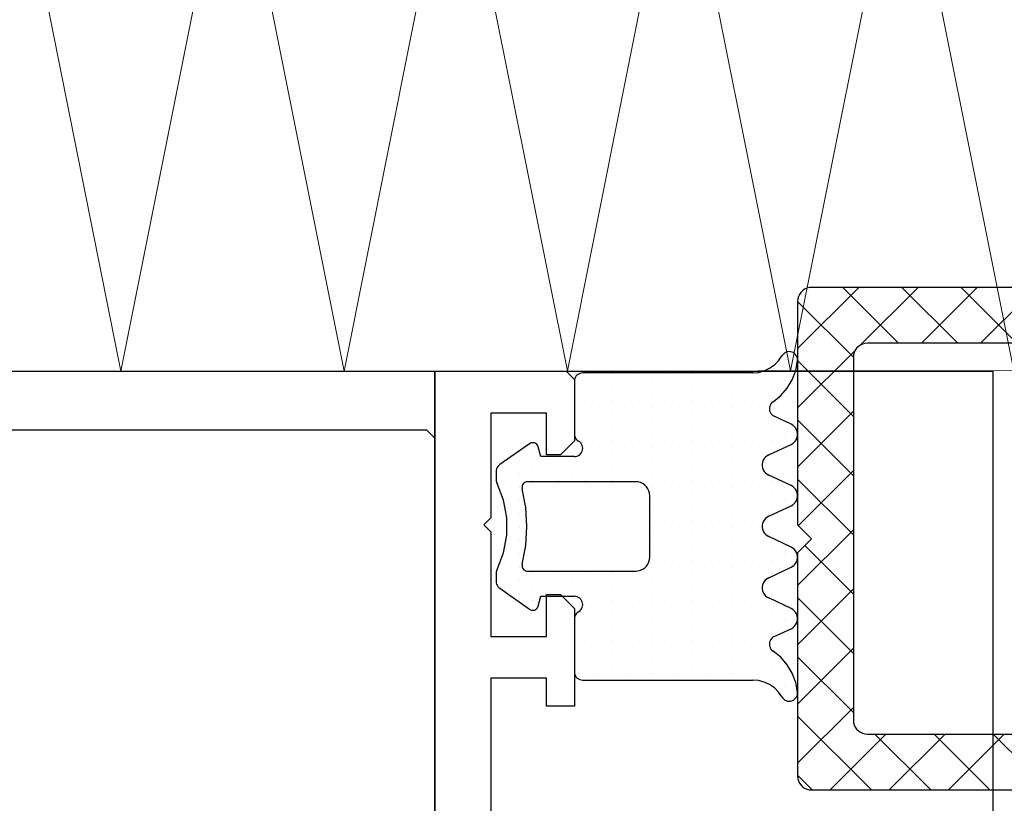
# Model space of a CAD drawing. Extents: x 4615668 to 9294084, y 5325188 to 10688993.
# Tile 294 of 656: x 4639510.4 to 4639513.92, y 5327781.41 to 5327784.22. Entities that reach past the tile are written whole.
import ezdxf

# ---------------------------------------------------------------- set-up
doc = ezdxf.new("R2010")
doc.units = 0
doc.header["$MEASUREMENT"] = 0
for name, color, linetype, lineweight in [('A_wymiary', 152, 'Continuous', 5), ('ATH 3-0', 102, 'Continuous', 5), ('K-OPISY', 252, 'Continuous', 15)]:
    doc.layers.add(name, color=color, linetype=linetype, lineweight=lineweight)
for name, color, linetype in [('CrossSectionsGums', 7, 'Continuous'), ('CrossSectionsProfils', 7, 'Continuous'), ('DIM', 7, 'Continuous')]:
    doc.layers.add(name, color=color, linetype=linetype)
doc.styles.add('Arial Narrow 20', font='arial.ttf', dxfattribs={"height": 20})
doc.styles.add('Simplex', font='simplex.shx')
doc.dimstyles.new('1do100 ok', dxfattribs={"dimscale": 0.5, "dimtxt": 12, "dimasz": 25, "dimexe": 20, "dimexo": 0, "dimgap": 5, "dimtad": 1, "dimdec": 0, "dimzin": 9, "dimtxsty": 'Arial Narrow 20', "dimblk": 'ARCHTICK', "dimcen": 3, "dimdle": 20, "dimclrd": 256, "dimclre": 256, "dimclrt": 256, "dimadec": 0, "dimazin": 2, "dimtfac": 1, "dimtdec": 0, "dimtix": 1, "dimtmove": 2, "dimatfit": 3, "dimldrblk": 'NONE', "dimfxl": 0, "dimtvp": 1, "dimtolj": 1, "dimtzin": 0, "dimlwd": 5, "dimlwe": 5, "dimarcsym": 0})
doc.dimstyles.new('1do50', dxfattribs={"dimscale": 5, "dimtxt": 2.5, "dimasz": 2.5, "dimexe": 2.5, "dimexo": 0.5, "dimgap": 1, "dimtad": 1, "dimdec": 1, "dimrnd": 0.5, "dimzin": 12, "dimdsep": 46, "dimtxsty": 'Simplex', "dimblk": 'OBLIQUE', "dimcen": 0.5, "dimdle": 2.5, "dimclrd": 256, "dimclre": 256, "dimclrt": 256, "dimadec": 1, "dimazin": 3, "dimtfac": 1, "dimtdec": 1, "dimtix": 1, "dimtmove": 0, "dimatfit": 3, "dimfxl": 0, "dimtolj": 1, "dimtzin": 0, "dimarcsym": 0})

# ---------------------------------------------------------------- blocks, each defined once
blk = doc.blocks.new('K43_2153_X', base_point=(858.06159, 1427.40338))
at = {"layer": 'CrossSectionsProfils', "flags": 128}
for points in [[(853.35942, 1452.40358), (853.05942, 1452.10358), (853.05942, 1449.90349), (853.55942, 1449.40349), (854.05942, 1449.40349), (854.05942, 1450.90326), (856.05942, 1450.90326), (856.05942, 1447.15326), (856.30942, 1446.90326), (856.05942, 1446.65326), (856.05942, 1442.90326), (854.05942, 1442.90326), (854.05942, 1444.40349), (853.55942, 1444.40349), (853.05942, 1443.90349), (853.05942, 1440.40326), (854.05942, 1440.40326), (854.05942, 1441.40326), (856.05942, 1441.40326), (856.05942, 1433.90338)], [(942.05942, 1452.40358), (853.35942, 1452.40358)], [(933.85942, 1450.30358), (858.35942, 1450.30358), (858.05942, 1450.00358), (858.05942, 1404.80317)]]:
    blk.add_lwpolyline(points, dxfattribs=at)
blk = doc.blocks.new('Hatch84419', base_point=(5906.918, 668.989))
at = {"layer": 'CrossSectionsGums', "color": 8}
for p, q in [((6276.314, 681.534), (6276.314, 681.534)), ((6276.79, 681.534), (6276.79, 681.534)), ((6277.267, 681.534), (6277.267, 681.534)), ((6279.171, 681.534), (6279.171, 681.534)), ((6281.077, 681.534), (6281.077, 681.534)), ((6281.553, 681.534), (6281.553, 681.534)), ((6283.458, 681.534), (6283.458, 681.534)), ((6283.934, 681.534), (6283.934, 681.534)), ((6285.363, 681.534), (6285.363, 681.534)), ((6285.839, 681.534), (6285.839, 681.534)), ((6287.744, 681.534), (6287.744, 681.534)), ((6288.22, 681.534), (6288.22, 681.534)), ((6277.028, 681.057), (6277.028, 681.057)), ((6277.504, 681.057), (6277.504, 681.057)), ((6277.98, 681.057), (6277.98, 681.057)), ((6278.933, 681.057), (6278.933, 681.057)), ((6279.41, 681.057), (6279.41, 681.057)), ((6280.838, 681.057), (6280.838, 681.057)), ((6281.314, 681.057), (6281.314, 681.057)), ((6281.791, 681.057), (6281.791, 681.057)), ((6283.219, 681.057), (6283.219, 681.057)), ((6283.696, 681.057), (6283.696, 681.057)), ((6284.172, 681.057), (6284.172, 681.057)), ((6285.125, 681.057), (6285.125, 681.057)), ((6285.601, 681.057), (6285.601, 681.057)), ((6286.077, 681.057), (6286.077, 681.057)), ((6287.029, 681.057), (6287.029, 681.057)), ((6287.506, 681.057), (6287.506, 681.057)), ((6287.982, 681.057), (6287.982, 681.057)), ((6277.266, 680.581), (6277.266, 680.581)), ((6277.742, 680.581), (6277.742, 680.581)), ((6278.219, 680.581), (6278.219, 680.581)), ((6278.695, 680.581), (6278.695, 680.581)), ((6279.171, 680.581), (6279.171, 680.581)), ((6279.647, 680.581), (6279.647, 680.581)), ((6280.124, 680.581), (6280.124, 680.581)), ((6280.6, 680.581), (6280.6, 680.581)), ((6281.076, 680.581), (6281.076, 680.581)), ((6281.552, 680.581), (6281.552, 680.581)), ((6282.029, 680.581), (6282.029, 680.581)), ((6282.505, 680.581), (6282.505, 680.581)), ((6282.981, 680.581), (6282.981, 680.581)), ((6283.458, 680.581), (6283.458, 680.581)), ((6283.934, 680.581), (6283.934, 680.581)), ((6284.41, 680.581), (6284.41, 680.581)), ((6284.886, 680.581), (6284.886, 680.581)), ((6285.362, 680.581), (6285.362, 680.581)), ((6285.839, 680.581), (6285.839, 680.581)), ((6286.315, 680.581), (6286.315, 680.581)), ((6286.791, 680.581), (6286.791, 680.581)), ((6287.268, 680.581), (6287.268, 680.581)), ((6287.744, 680.581), (6287.744, 680.581)), ((6277.028, 680.105), (6277.028, 680.105)), ((6277.504, 680.105), (6277.504, 680.105)), ((6277.981, 680.105), (6277.981, 680.105)), ((6278.457, 680.105), (6278.457, 680.105)), ((6278.934, 680.105), (6278.934, 680.105)), ((6279.41, 680.105), (6279.41, 680.105)), ((6279.886, 680.105), (6279.886, 680.105)), ((6280.362, 680.105), (6280.362, 680.105)), ((6280.838, 680.105), (6280.838, 680.105)), ((6281.314, 680.105), (6281.314, 680.105)), ((6281.791, 680.105), (6281.791, 680.105)), ((6282.267, 680.105), (6282.267, 680.105)), ((6282.743, 680.105), (6282.743, 680.105)), ((6283.22, 680.105), (6283.22, 680.105)), ((6283.696, 680.105), (6283.696, 680.105)), ((6284.172, 680.105), (6284.172, 680.105)), ((6284.648, 680.105), (6284.648, 680.105)), ((6285.125, 680.105), (6285.125, 680.105)), ((6285.601, 680.105), (6285.601, 680.105)), ((6286.077, 680.105), (6286.077, 680.105)), ((6286.553, 680.105), (6286.553, 680.105)), ((6287.03, 680.105), (6287.03, 680.105)), ((6287.506, 680.105), (6287.506, 680.105)), ((6277.266, 679.628), (6277.266, 679.628)), ((6277.743, 679.628), (6277.743, 679.628)), ((6278.219, 679.628), (6278.219, 679.628)), ((6278.695, 679.628), (6278.695, 679.628)), ((6279.171, 679.628), (6279.171, 679.628)), ((6279.647, 679.628), (6279.647, 679.628)), ((6280.124, 679.628), (6280.124, 679.628)), ((6280.6, 679.628), (6280.6, 679.628)), ((6281.076, 679.628), (6281.076, 679.628)), ((6281.553, 679.628), (6281.553, 679.628)), ((6282.029, 679.628), (6282.029, 679.628)), ((6282.505, 679.628), (6282.505, 679.628)), ((6282.981, 679.628), (6282.981, 679.628)), ((6283.458, 679.628), (6283.458, 679.628)), ((6283.934, 679.628), (6283.934, 679.628)), ((6284.41, 679.628), (6284.41, 679.628)), ((6284.886, 679.628), (6284.886, 679.628)), ((6285.363, 679.628), (6285.363, 679.628)), ((6285.839, 679.628), (6285.839, 679.628)), ((6286.315, 679.628), (6286.315, 679.628)), ((6286.792, 679.628), (6286.792, 679.628)), ((6287.268, 679.628), (6287.268, 679.628)), ((6287.744, 679.628), (6287.744, 679.628)), ((6277.028, 679.152), (6277.028, 679.152)), ((6277.504, 679.152), (6277.504, 679.152)), ((6277.98, 679.152), (6277.98, 679.152)), ((6278.457, 679.152), (6278.457, 679.152)), ((6278.933, 679.152), (6278.933, 679.152)), ((6279.409, 679.152), (6279.409, 679.152)), ((6279.886, 679.152), (6279.886, 679.152)), ((6280.362, 679.152), (6280.362, 679.152)), ((6280.838, 679.152), (6280.838, 679.152)), ((6281.314, 679.152), (6281.314, 679.152)), ((6281.791, 679.152), (6281.791, 679.152)), ((6282.267, 679.152), (6282.267, 679.152)), ((6282.743, 679.152), (6282.743, 679.152)), ((6283.219, 679.152), (6283.219, 679.152)), ((6283.695, 679.152), (6283.695, 679.152)), ((6284.172, 679.152), (6284.172, 679.152)), ((6284.648, 679.152), (6284.648, 679.152)), ((6285.125, 679.152), (6285.125, 679.152)), ((6285.601, 679.152), (6285.601, 679.152)), ((6286.077, 679.152), (6286.077, 679.152)), ((6286.553, 679.152), (6286.553, 679.152)), ((6287.029, 679.152), (6287.029, 679.152)), ((6287.505, 679.152), (6287.505, 679.152)), ((6277.267, 678.676), (6277.267, 678.676)), ((6277.743, 678.676), (6277.743, 678.676)), ((6278.219, 678.676), (6278.219, 678.676)), ((6278.695, 678.676), (6278.695, 678.676)), ((6279.171, 678.676), (6279.171, 678.676)), ((6279.648, 678.676), (6279.648, 678.676)), ((6280.124, 678.676), (6280.124, 678.676)), ((6280.6, 678.676), (6280.6, 678.676)), ((6281.077, 678.676), (6281.077, 678.676)), ((6281.553, 678.676), (6281.553, 678.676)), ((6282.029, 678.676), (6282.029, 678.676)), ((6282.505, 678.676), (6282.505, 678.676)), ((6282.981, 678.676), (6282.981, 678.676)), ((6283.458, 678.676), (6283.458, 678.676)), ((6283.934, 678.676), (6283.934, 678.676)), ((6284.41, 678.676), (6284.41, 678.676)), ((6284.887, 678.676), (6284.887, 678.676)), ((6285.363, 678.676), (6285.363, 678.676)), ((6285.839, 678.676), (6285.839, 678.676)), ((6286.315, 678.676), (6286.315, 678.676)), ((6286.792, 678.676), (6286.792, 678.676)), ((6287.268, 678.676), (6287.268, 678.676)), ((6287.744, 678.676), (6287.744, 678.676)), ((6277.028, 678.2), (6277.028, 678.2)), ((6277.504, 678.2), (6277.504, 678.2)), ((6277.981, 678.2), (6277.981, 678.2)), ((6278.457, 678.2), (6278.457, 678.2)), ((6278.933, 678.2), (6278.933, 678.2)), ((6279.41, 678.2), (6279.41, 678.2)), ((6279.886, 678.2), (6279.886, 678.2)), ((6280.362, 678.2), (6280.362, 678.2)), ((6280.838, 678.2), (6280.838, 678.2)), ((6281.314, 678.2), (6281.314, 678.2)), ((6281.791, 678.2), (6281.791, 678.2)), ((6282.267, 678.2), (6282.267, 678.2)), ((6282.743, 678.2), (6282.743, 678.2)), ((6283.219, 678.2), (6283.219, 678.2)), ((6283.696, 678.2), (6283.696, 678.2)), ((6284.172, 678.2), (6284.172, 678.2)), ((6284.648, 678.2), (6284.648, 678.2)), ((6285.125, 678.2), (6285.125, 678.2)), ((6285.601, 678.2), (6285.601, 678.2)), ((6286.077, 678.2), (6286.077, 678.2)), ((6286.553, 678.2), (6286.553, 678.2)), ((6287.029, 678.2), (6287.029, 678.2)), ((6287.506, 678.2), (6287.506, 678.2)), ((6277.266, 677.724), (6277.266, 677.724)), ((6277.743, 677.724), (6277.743, 677.724)), ((6278.219, 677.724), (6278.219, 677.724)), ((6278.695, 677.724), (6278.695, 677.724)), ((6279.171, 677.724), (6279.171, 677.724)), ((6279.647, 677.724), (6279.647, 677.724)), ((6280.124, 677.724), (6280.124, 677.724)), ((6280.6, 677.724), (6280.6, 677.724)), ((6281.076, 677.724), (6281.076, 677.724)), ((6281.552, 677.724), (6281.552, 677.724)), ((6282.029, 677.724), (6282.029, 677.724)), ((6282.505, 677.724), (6282.505, 677.724)), ((6282.981, 677.724), (6282.981, 677.724)), ((6283.458, 677.724), (6283.458, 677.724)), ((6283.934, 677.724), (6283.934, 677.724)), ((6284.41, 677.724), (6284.41, 677.724)), ((6284.886, 677.724), (6284.886, 677.724)), ((6285.362, 677.724), (6285.362, 677.724)), ((6285.839, 677.724), (6285.839, 677.724)), ((6286.315, 677.724), (6286.315, 677.724)), ((6286.791, 677.724), (6286.791, 677.724)), ((6287.268, 677.724), (6287.268, 677.724)), ((6287.744, 677.724), (6287.744, 677.724)), ((6277.028, 677.247), (6277.028, 677.247)), ((6277.505, 677.247), (6277.505, 677.247)), ((6277.981, 677.247), (6277.981, 677.247)), ((6278.457, 677.247), (6278.457, 677.247)), ((6278.934, 677.247), (6278.934, 677.247)), ((6279.41, 677.247), (6279.41, 677.247)), ((6279.886, 677.247), (6279.886, 677.247)), ((6280.362, 677.247), (6280.362, 677.247)), ((6280.838, 677.247), (6280.838, 677.247)), ((6281.314, 677.247), (6281.314, 677.247)), ((6281.791, 677.247), (6281.791, 677.247)), ((6282.267, 677.247), (6282.267, 677.247)), ((6282.743, 677.247), (6282.743, 677.247)), ((6283.22, 677.247), (6283.22, 677.247)), ((6283.696, 677.247), (6283.696, 677.247)), ((6284.172, 677.247), (6284.172, 677.247)), ((6284.648, 677.247), (6284.648, 677.247)), ((6285.125, 677.247), (6285.125, 677.247)), ((6285.601, 677.247), (6285.601, 677.247)), ((6286.077, 677.247), (6286.077, 677.247)), ((6286.553, 677.247), (6286.553, 677.247)), ((6287.03, 677.247), (6287.03, 677.247)), ((6287.506, 677.247), (6287.506, 677.247)), ((6277.267, 676.771), (6277.267, 676.771)), ((6277.743, 676.771), (6277.743, 676.771)), ((6278.219, 676.771), (6278.219, 676.771)), ((6278.695, 676.771), (6278.695, 676.771)), ((6279.171, 676.771), (6279.171, 676.771)), ((6279.647, 676.771), (6279.647, 676.771)), ((6280.124, 676.771), (6280.124, 676.771)), ((6280.6, 676.771), (6280.6, 676.771)), ((6281.076, 676.771), (6281.076, 676.771)), ((6281.553, 676.771), (6281.553, 676.771)), ((6282.029, 676.771), (6282.029, 676.771)), ((6282.505, 676.771), (6282.505, 676.771)), ((6282.981, 676.771), (6282.981, 676.771)), ((6283.458, 676.771), (6283.458, 676.771)), ((6283.934, 676.771), (6283.934, 676.771)), ((6284.41, 676.771), (6284.41, 676.771)), ((6284.886, 676.771), (6284.886, 676.771)), ((6285.363, 676.771), (6285.363, 676.771)), ((6285.839, 676.771), (6285.839, 676.771)), ((6286.315, 676.771), (6286.315, 676.771)), ((6286.792, 676.771), (6286.792, 676.771)), ((6287.268, 676.771), (6287.268, 676.771)), ((6287.744, 676.771), (6287.744, 676.771)), ((6277.028, 676.295), (6277.028, 676.295)), ((6277.504, 676.295), (6277.504, 676.295)), ((6277.98, 676.295), (6277.98, 676.295)), ((6278.457, 676.295), (6278.457, 676.295)), ((6278.933, 676.295), (6278.933, 676.295)), ((6279.409, 676.295), (6279.409, 676.295)), ((6279.886, 676.295), (6279.886, 676.295)), ((6280.362, 676.295), (6280.362, 676.295)), ((6280.838, 676.295), (6280.838, 676.295)), ((6284.172, 676.295), (6284.172, 676.295)), ((6284.648, 676.295), (6284.648, 676.295)), ((6285.125, 676.295), (6285.125, 676.295)), ((6285.601, 676.295), (6285.601, 676.295)), ((6286.077, 676.295), (6286.077, 676.295)), ((6286.553, 676.295), (6286.553, 676.295)), ((6287.029, 676.295), (6287.029, 676.295)), ((6287.505, 676.295), (6287.505, 676.295)), ((6277.267, 675.818), (6277.267, 675.818)), ((6277.743, 675.818), (6277.743, 675.818)), ((6278.219, 675.818), (6278.219, 675.818)), ((6278.695, 675.818), (6278.695, 675.818)), ((6279.171, 675.818), (6279.171, 675.818)), ((6279.648, 675.818), (6279.648, 675.818)), ((6280.124, 675.818), (6280.124, 675.818)), ((6280.6, 675.818), (6280.6, 675.818)), ((6284.41, 675.818), (6284.41, 675.818)), ((6284.887, 675.818), (6284.887, 675.818)), ((6285.363, 675.818), (6285.363, 675.818)), ((6285.839, 675.818), (6285.839, 675.818)), ((6286.315, 675.818), (6286.315, 675.818)), ((6286.792, 675.818), (6286.792, 675.818)), ((6287.268, 675.818), (6287.268, 675.818)), ((6287.744, 675.818), (6287.744, 675.818)), ((6277.028, 675.342), (6277.028, 675.342)), ((6277.504, 675.342), (6277.504, 675.342)), ((6277.981, 675.342), (6277.981, 675.342)), ((6278.457, 675.342), (6278.457, 675.342)), ((6278.933, 675.342), (6278.933, 675.342)), ((6279.41, 675.342), (6279.41, 675.342)), ((6279.886, 675.342), (6279.886, 675.342)), ((6280.362, 675.342), (6280.362, 675.342)), ((6280.838, 675.342), (6280.838, 675.342)), ((6284.172, 675.342), (6284.172, 675.342)), ((6284.648, 675.342), (6284.648, 675.342)), ((6285.125, 675.342), (6285.125, 675.342)), ((6285.601, 675.342), (6285.601, 675.342)), ((6286.077, 675.342), (6286.077, 675.342)), ((6286.553, 675.342), (6286.553, 675.342)), ((6287.029, 675.342), (6287.029, 675.342)), ((6287.506, 675.342), (6287.506, 675.342)), ((6277.266, 674.866), (6277.266, 674.866)), ((6277.743, 674.866), (6277.743, 674.866)), ((6278.219, 674.866), (6278.219, 674.866)), ((6278.695, 674.866), (6278.695, 674.866)), ((6279.171, 674.866), (6279.171, 674.866)), ((6279.647, 674.866), (6279.647, 674.866)), ((6280.124, 674.866), (6280.124, 674.866)), ((6280.6, 674.866), (6280.6, 674.866)), ((6284.41, 674.866), (6284.41, 674.866)), ((6284.886, 674.866), (6284.886, 674.866)), ((6285.362, 674.866), (6285.362, 674.866)), ((6285.839, 674.866), (6285.839, 674.866)), ((6286.315, 674.866), (6286.315, 674.866)), ((6286.791, 674.866), (6286.791, 674.866)), ((6287.268, 674.866), (6287.268, 674.866)), ((6287.744, 674.866), (6287.744, 674.866)), ((6277.028, 674.39), (6277.028, 674.39)), ((6277.505, 674.39), (6277.505, 674.39)), ((6277.981, 674.39), (6277.981, 674.39)), ((6278.457, 674.39), (6278.457, 674.39)), ((6278.934, 674.39), (6278.934, 674.39)), ((6279.41, 674.39), (6279.41, 674.39)), ((6279.886, 674.39), (6279.886, 674.39)), ((6280.362, 674.39), (6280.362, 674.39)), ((6280.838, 674.39), (6280.838, 674.39)), ((6284.172, 674.39), (6284.172, 674.39)), ((6284.648, 674.39), (6284.648, 674.39)), ((6285.125, 674.39), (6285.125, 674.39)), ((6285.601, 674.39), (6285.601, 674.39)), ((6286.077, 674.39), (6286.077, 674.39)), ((6286.553, 674.39), (6286.553, 674.39)), ((6287.03, 674.39), (6287.03, 674.39)), ((6287.506, 674.39), (6287.506, 674.39)), ((6280.124, 673.914), (6280.124, 673.914)), ((6280.6, 673.914), (6280.6, 673.914)), ((6284.41, 673.914), (6284.41, 673.914)), ((6284.886, 673.914), (6284.886, 673.914)), ((6280.362, 673.437), (6280.362, 673.437)), ((6280.838, 673.437), (6280.838, 673.437)), ((6284.172, 673.437), (6284.172, 673.437)), ((6284.648, 673.437), (6284.648, 673.437)), ((6280.124, 672.961), (6280.124, 672.961)), ((6280.6, 672.961), (6280.6, 672.961)), ((6284.41, 672.961), (6284.41, 672.961)), ((6284.887, 672.961), (6284.887, 672.961)), ((6279.886, 672.485), (6279.886, 672.485)), ((6280.362, 672.485), (6280.362, 672.485)), ((6280.838, 672.485), (6280.838, 672.485)), ((6284.172, 672.485), (6284.172, 672.485)), ((6284.648, 672.485), (6284.648, 672.485)), ((6285.125, 672.485), (6285.125, 672.485)), ((6280.124, 672.008), (6280.124, 672.008)), ((6280.6, 672.008), (6280.6, 672.008)), ((6281.076, 672.008), (6281.076, 672.008)), ((6281.553, 672.008), (6281.553, 672.008)), ((6282.029, 672.008), (6282.029, 672.008)), ((6282.505, 672.008), (6282.505, 672.008)), ((6282.981, 672.008), (6282.981, 672.008)), ((6283.458, 672.008), (6283.458, 672.008)), ((6283.934, 672.008), (6283.934, 672.008)), ((6284.41, 672.008), (6284.41, 672.008)), ((6284.886, 672.008), (6284.886, 672.008)), ((6280.362, 671.532), (6280.362, 671.532)), ((6280.838, 671.532), (6280.838, 671.532)), ((6281.315, 671.532), (6281.315, 671.532)), ((6281.791, 671.532), (6281.791, 671.532)), ((6283.22, 671.532), (6283.22, 671.532)), ((6283.696, 671.532), (6283.696, 671.532)), ((6284.172, 671.532), (6284.172, 671.532)), ((6284.648, 671.532), (6284.648, 671.532))]:
    blk.add_line(p, q, dxfattribs=at)
blk = doc.blocks.new('120484', base_point=(6276.918, 673.989))
at = {"layer": 'CrossSectionsGums', "color": 1}
for p, q in [((6276.221, 681.73), (6276.218, 681.679)), ((6276.218, 681.679), (6276.224, 681.628)), ((6276.232, 681.779), (6276.221, 681.73)), ((6276.251, 681.827), (6276.232, 681.779)), ((6276.278, 681.87), (6276.251, 681.827)), ((6276.313, 681.908), (6276.278, 681.87)), ((6276.353, 681.939), (6276.313, 681.908)), ((6276.398, 681.964), (6276.353, 681.939)), ((6276.446, 681.98), (6276.398, 681.964)), ((6276.496, 681.988), (6276.446, 681.98)), ((6276.547, 681.987), (6276.496, 681.988)), ((6276.894, 681.922), (6276.547, 681.987)), ((6277.223, 681.797), (6276.894, 681.922)), ((6277.525, 681.617), (6277.223, 681.797)), ((6278.816, 681.758), (6278.533, 681.152)), ((6278.851, 681.818), (6278.816, 681.758)), ((6278.896, 681.872), (6278.851, 681.818)), ((6278.949, 681.917), (6278.896, 681.872)), ((6279.009, 681.951), (6278.949, 681.917)), ((6279.075, 681.975), (6279.009, 681.951)), ((6279.144, 681.987), (6279.075, 681.975)), ((6279.213, 681.987), (6279.144, 681.987)), ((6279.282, 681.975), (6279.213, 681.987)), ((6279.348, 681.951), (6279.282, 681.975)), ((6279.408, 681.917), (6279.348, 681.951)), ((6279.461, 681.872), (6279.408, 681.917)), ((6279.506, 681.818), (6279.461, 681.872)), ((6279.541, 681.758), (6279.506, 681.818)), ((6279.916, 680.954), (6279.541, 681.758)), ((6281.016, 681.758), (6280.641, 680.954)), ((6281.051, 681.818), (6281.016, 681.758)), ((6281.096, 681.872), (6281.051, 681.818)), ((6281.149, 681.917), (6281.096, 681.872)), ((6281.209, 681.951), (6281.149, 681.917)), ((6281.275, 681.975), (6281.209, 681.951)), ((6281.344, 681.987), (6281.275, 681.975)), ((6281.413, 681.987), (6281.344, 681.987)), ((6281.482, 681.975), (6281.413, 681.987)), ((6281.548, 681.951), (6281.482, 681.975)), ((6281.608, 681.916), (6281.548, 681.951)), ((6281.661, 681.872), (6281.608, 681.916)), ((6281.706, 681.818), (6281.661, 681.872)), ((6281.741, 681.758), (6281.706, 681.818)), ((6282.116, 680.954), (6281.741, 681.758)), ((6283.216, 681.758), (6282.841, 680.954)), ((6283.251, 681.818), (6283.216, 681.758)), ((6283.295, 681.872), (6283.251, 681.818)), ((6283.349, 681.917), (6283.295, 681.872)), ((6283.409, 681.951), (6283.349, 681.917)), ((6283.475, 681.975), (6283.409, 681.951)), ((6283.543, 681.987), (6283.475, 681.975)), ((6283.613, 681.987), (6283.543, 681.987)), ((6283.682, 681.975), (6283.613, 681.987)), ((6283.747, 681.951), (6283.682, 681.975)), ((6283.808, 681.917), (6283.747, 681.951)), ((6283.861, 681.872), (6283.808, 681.917)), ((6283.906, 681.818), (6283.861, 681.872)), ((6283.941, 681.758), (6283.906, 681.818)), ((6284.316, 680.954), (6283.941, 681.758)), ((6285.416, 681.758), (6285.041, 680.954)), ((6285.451, 681.818), (6285.416, 681.758)), ((6285.496, 681.872), (6285.451, 681.818)), ((6285.549, 681.917), (6285.496, 681.872)), ((6285.609, 681.951), (6285.549, 681.917)), ((6285.675, 681.975), (6285.609, 681.951)), ((6285.744, 681.987), (6285.675, 681.975)), ((6285.813, 681.987), (6285.744, 681.987)), ((6285.882, 681.975), (6285.813, 681.987)), ((6285.947, 681.951), (6285.882, 681.975)), ((6286.008, 681.916), (6285.947, 681.951)), ((6286.061, 681.872), (6286.008, 681.916)), ((6286.106, 681.818), (6286.061, 681.872)), ((6286.141, 681.758), (6286.106, 681.818)), ((6286.423, 681.152), (6286.141, 681.758)), ((6287.734, 681.797), (6287.432, 681.617)), ((6288.063, 681.922), (6287.734, 681.797)), ((6288.41, 681.987), (6288.063, 681.922)), ((6288.461, 681.988), (6288.41, 681.987)), ((6288.511, 681.98), (6288.461, 681.988)), ((6288.559, 681.964), (6288.511, 681.98)), ((6288.604, 681.939), (6288.559, 681.964)), ((6288.644, 681.908), (6288.604, 681.939)), ((6288.678, 681.87), (6288.644, 681.908)), ((6288.705, 681.827), (6288.678, 681.87)), ((6288.725, 681.779), (6288.705, 681.827)), ((6288.736, 681.73), (6288.725, 681.779)), ((6288.733, 681.628), (6288.739, 681.679)), ((6288.739, 681.679), (6288.736, 681.73)), ((6276.224, 681.628), (6276.239, 681.579)), ((6276.239, 681.579), (6276.261, 681.533)), ((6276.261, 681.533), (6276.291, 681.492)), ((6276.291, 681.492), (6276.328, 681.457)), ((6276.328, 681.457), (6276.37, 681.428)), ((6276.544, 681.308), (6276.37, 681.428)), ((6277.791, 681.386), (6277.525, 681.617)), ((6278.013, 681.112), (6277.791, 681.386)), ((6287.166, 681.386), (6286.944, 681.112)), ((6287.432, 681.617), (6287.166, 681.386)), ((6288.587, 681.428), (6288.413, 681.308)), ((6288.587, 681.428), (6288.629, 681.457)), ((6288.629, 681.457), (6288.665, 681.492)), ((6288.665, 681.492), (6288.695, 681.533)), ((6288.695, 681.533), (6288.718, 681.579)), ((6288.718, 681.579), (6288.733, 681.628)), ((6276.694, 681.16), (6276.544, 681.308)), ((6276.815, 680.988), (6276.694, 681.16)), ((6276.905, 680.797), (6276.815, 680.988)), ((6278.012, 681.112), (6278.045, 681.071)), ((6278.045, 681.071), (6278.085, 681.036)), ((6278.085, 681.036), (6278.131, 681.009)), ((6278.131, 681.009), (6278.18, 680.99)), ((6278.18, 680.99), (6278.232, 680.98)), ((6278.232, 680.98), (6278.285, 680.98)), ((6278.285, 680.98), (6278.337, 680.988)), ((6278.337, 680.988), (6278.386, 681.006)), ((6278.386, 681.006), (6278.432, 681.032)), ((6278.432, 681.032), (6278.473, 681.066)), ((6278.473, 681.066), (6278.507, 681.106)), ((6278.507, 681.106), (6278.533, 681.152)), ((6286.424, 681.152), (6286.45, 681.106)), ((6286.45, 681.106), (6286.484, 681.066)), ((6286.484, 681.066), (6286.525, 681.032)), ((6286.525, 681.032), (6286.57, 681.006)), ((6286.57, 681.006), (6286.62, 680.988)), ((6286.62, 680.988), (6286.672, 680.98)), ((6286.672, 680.98), (6286.725, 680.98)), ((6286.725, 680.98), (6286.777, 680.99)), ((6286.777, 680.99), (6286.826, 681.009)), ((6286.826, 681.009), (6286.872, 681.036)), ((6286.872, 681.036), (6286.911, 681.07)), ((6286.911, 681.07), (6286.945, 681.111)), ((6288.142, 680.988), (6288.052, 680.797)), ((6288.263, 681.16), (6288.142, 680.988)), ((6288.413, 681.308), (6288.263, 681.16)), ((6276.96, 680.594), (6276.905, 680.797)), ((6279.916, 680.954), (6279.951, 680.893)), ((6279.951, 680.893), (6279.996, 680.84)), ((6279.996, 680.84), (6280.049, 680.795)), ((6280.049, 680.795), (6280.109, 680.76)), ((6280.109, 680.76), (6280.175, 680.737)), ((6280.175, 680.737), (6280.244, 680.724)), ((6280.244, 680.724), (6280.313, 680.724)), ((6280.313, 680.724), (6280.382, 680.737)), ((6280.382, 680.737), (6280.447, 680.76)), ((6280.447, 680.76), (6280.508, 680.795)), ((6280.508, 680.795), (6280.561, 680.84)), ((6280.561, 680.84), (6280.606, 680.894)), ((6280.606, 680.894), (6280.641, 680.954)), ((6282.116, 680.954), (6282.151, 680.894)), ((6282.151, 680.894), (6282.196, 680.84)), ((6282.196, 680.84), (6282.249, 680.795)), ((6282.249, 680.795), (6282.309, 680.76)), ((6282.309, 680.76), (6282.375, 680.737)), ((6282.375, 680.737), (6282.444, 680.724)), ((6282.444, 680.724), (6282.513, 680.724)), ((6282.513, 680.724), (6282.582, 680.737)), ((6282.582, 680.737), (6282.647, 680.76)), ((6282.647, 680.76), (6282.708, 680.795)), ((6282.708, 680.795), (6282.761, 680.84)), ((6282.761, 680.84), (6282.806, 680.893)), ((6282.806, 680.893), (6282.841, 680.954)), ((6284.316, 680.954), (6284.351, 680.893)), ((6284.351, 680.893), (6284.396, 680.84)), ((6284.396, 680.84), (6284.449, 680.795)), ((6284.449, 680.795), (6284.509, 680.76)), ((6284.509, 680.76), (6284.575, 680.737)), ((6284.575, 680.737), (6284.644, 680.724)), ((6284.644, 680.724), (6284.713, 680.724)), ((6284.713, 680.724), (6284.782, 680.737)), ((6284.782, 680.737), (6284.848, 680.76)), ((6284.848, 680.76), (6284.908, 680.795)), ((6284.908, 680.795), (6284.961, 680.84)), ((6284.961, 680.84), (6285.006, 680.893)), ((6285.006, 680.893), (6285.041, 680.954)), ((6288.052, 680.797), (6287.997, 680.594)), ((6276.979, 680.384), (6276.96, 680.594)), ((6276.979, 680.384), (6276.979, 674.289)), ((6287.997, 680.594), (6287.979, 680.384)), ((6287.979, 674.289), (6287.979, 680.384)), ((6280.945, 676.439), (6280.909, 676.36)), ((6280.995, 676.51), (6280.945, 676.439)), ((6281.057, 676.572), (6280.995, 676.51)), ((6281.128, 676.622), (6281.057, 676.572)), ((6281.207, 676.659), (6281.128, 676.622)), ((6281.292, 676.681), (6281.207, 676.659)), ((6281.378, 676.689), (6281.292, 676.681)), ((6283.579, 676.689), (6281.378, 676.689)), ((6283.665, 676.681), (6283.579, 676.689)), ((6283.75, 676.659), (6283.665, 676.681)), ((6283.829, 676.622), (6283.75, 676.659)), ((6283.9, 676.572), (6283.829, 676.622)), ((6283.962, 676.51), (6283.9, 676.572)), ((6284.012, 676.439), (6283.962, 676.51)), ((6284.048, 676.36), (6284.012, 676.439)), ((6280.886, 676.276), (6280.878, 676.189)), ((6280.878, 676.189), (6280.878, 672.314)), ((6280.909, 676.36), (6280.886, 676.276)), ((6284.071, 676.276), (6284.048, 676.36)), ((6284.079, 676.189), (6284.071, 676.276)), ((6284.079, 672.314), (6284.079, 676.189)), ((6276.979, 674.289), (6276.983, 674.237)), ((6279.576, 674.271), (6279.528, 674.249)), ((6279.626, 674.284), (6279.576, 674.271)), ((6279.678, 674.289), (6279.626, 674.284)), ((6279.731, 674.284), (6279.678, 674.289)), ((6279.781, 674.271), (6279.731, 674.284)), ((6279.828, 674.249), (6279.781, 674.271)), ((6285.176, 674.271), (6285.129, 674.249)), ((6285.226, 674.284), (6285.176, 674.271)), ((6285.278, 674.289), (6285.226, 674.284)), ((6285.331, 674.284), (6285.278, 674.289)), ((6285.381, 674.271), (6285.331, 674.284)), ((6285.429, 674.249), (6285.381, 674.271)), ((6287.974, 674.237), (6287.979, 674.289)), ((6276.983, 674.237), (6276.997, 674.186)), ((6276.997, 674.186), (6277.019, 674.139)), ((6277.019, 674.139), (6277.049, 674.096)), ((6277.049, 674.096), (6277.086, 674.059)), ((6277.086, 674.059), (6277.128, 674.029)), ((6277.128, 674.029), (6277.176, 674.007)), ((6277.176, 674.007), (6277.226, 673.993)), ((6277.226, 673.993), (6277.278, 673.989)), ((6277.278, 673.989), (6279.159, 673.989)), ((6279.159, 673.989), (6279.211, 673.993)), ((6279.211, 673.993), (6279.261, 674.007)), ((6279.261, 674.007), (6279.309, 674.029)), ((6279.309, 674.029), (6279.352, 674.059)), ((6279.352, 674.059), (6279.389, 674.096)), ((6279.389, 674.096), (6279.419, 674.139)), ((6279.449, 674.182), (6279.419, 674.139)), ((6279.486, 674.219), (6279.449, 674.182)), ((6279.528, 674.249), (6279.486, 674.219)), ((6279.871, 674.219), (6279.828, 674.249)), ((6279.908, 674.182), (6279.871, 674.219)), ((6279.938, 674.139), (6279.908, 674.182)), ((6279.96, 674.092), (6279.938, 674.139)), ((6279.974, 674.041), (6279.96, 674.092)), ((6279.979, 673.989), (6279.974, 674.041)), ((6279.979, 673.989), (6279.979, 672.789)), ((6284.983, 674.041), (6284.979, 673.989)), ((6284.979, 672.789), (6284.979, 673.989)), ((6284.997, 674.091), (6284.983, 674.041)), ((6285.019, 674.139), (6284.997, 674.091)), ((6285.049, 674.182), (6285.019, 674.139)), ((6285.086, 674.219), (6285.049, 674.182)), ((6285.129, 674.249), (6285.086, 674.219)), ((6285.471, 674.219), (6285.429, 674.249)), ((6285.508, 674.182), (6285.471, 674.219)), ((6285.538, 674.139), (6285.508, 674.182)), ((6285.538, 674.139), (6285.568, 674.096)), ((6285.568, 674.096), (6285.605, 674.059)), ((6285.605, 674.059), (6285.648, 674.029)), ((6285.648, 674.029), (6285.695, 674.007)), ((6285.695, 674.007), (6285.746, 673.993)), ((6285.746, 673.993), (6285.798, 673.989)), ((6285.798, 673.989), (6287.678, 673.989)), ((6287.678, 673.989), (6287.73, 673.993)), ((6287.73, 673.993), (6287.781, 674.007)), ((6287.781, 674.007), (6287.828, 674.029)), ((6287.828, 674.029), (6287.871, 674.059)), ((6287.871, 674.059), (6287.908, 674.096)), ((6287.908, 674.096), (6287.938, 674.139)), ((6287.938, 674.139), (6287.96, 674.186)), ((6287.96, 674.186), (6287.974, 674.237)), ((6279.485, 672.553), (6279.479, 672.519)), ((6279.479, 672.519), (6279.479, 672.484)), ((6279.497, 672.586), (6279.485, 672.553)), ((6279.515, 672.616), (6279.497, 672.586)), ((6279.537, 672.643), (6279.515, 672.616)), ((6279.564, 672.665), (6279.537, 672.643)), ((6279.594, 672.683), (6279.564, 672.665)), ((6279.626, 672.695), (6279.594, 672.683)), ((6279.979, 672.789), (6279.626, 672.695)), ((6285.33, 672.695), (6284.979, 672.789)), ((6285.363, 672.683), (6285.33, 672.695)), ((6285.393, 672.665), (6285.363, 672.683)), ((6285.42, 672.643), (6285.393, 672.665)), ((6285.442, 672.616), (6285.42, 672.643)), ((6285.46, 672.586), (6285.442, 672.616)), ((6285.472, 672.553), (6285.46, 672.586)), ((6285.478, 672.519), (6285.472, 672.553)), ((6285.478, 672.484), (6285.478, 672.519)), ((6279.479, 672.484), (6279.485, 672.45)), ((6279.485, 672.45), (6279.497, 672.417)), ((6279.497, 672.417), (6279.515, 672.387)), ((6279.515, 672.387), (6280.264, 671.317)), ((6280.878, 672.314), (6280.882, 672.278)), ((6280.882, 672.278), (6280.892, 672.243)), ((6280.892, 672.243), (6280.908, 672.21)), ((6280.908, 672.21), (6280.929, 672.181)), ((6280.929, 672.181), (6280.956, 672.156)), ((6280.956, 672.156), (6280.987, 672.137)), ((6281.798, 672.249), (6281.128, 672.121)), ((6282.479, 672.292), (6281.798, 672.249)), ((6283.159, 672.249), (6282.479, 672.292)), ((6283.829, 672.121), (6283.159, 672.249)), ((6283.97, 672.137), (6284.001, 672.156)), ((6284.001, 672.156), (6284.028, 672.181)), ((6284.028, 672.181), (6284.049, 672.21)), ((6284.049, 672.21), (6284.065, 672.243)), ((6284.065, 672.243), (6284.075, 672.278)), ((6284.075, 672.278), (6284.079, 672.314)), ((6284.693, 671.317), (6285.442, 672.387)), ((6285.442, 672.387), (6285.46, 672.417)), ((6285.46, 672.417), (6285.472, 672.45)), ((6285.472, 672.45), (6285.478, 672.484)), ((6280.987, 672.137), (6281.02, 672.123)), ((6281.02, 672.123), (6281.056, 672.116)), ((6281.056, 672.116), (6281.092, 672.115)), ((6281.092, 672.115), (6281.128, 672.121)), ((6283.829, 672.121), (6283.865, 672.115)), ((6283.865, 672.115), (6283.901, 672.116)), ((6283.901, 672.116), (6283.937, 672.123)), ((6283.937, 672.123), (6283.97, 672.137)), ((6281.534, 671.455), (6280.941, 671.221)), ((6282.16, 671.574), (6281.534, 671.455)), ((6282.797, 671.574), (6282.16, 671.574)), ((6283.423, 671.455), (6282.797, 671.574)), ((6284.016, 671.221), (6283.423, 671.455)), ((6280.264, 671.317), (6280.294, 671.28)), ((6280.294, 671.28), (6280.33, 671.248)), ((6280.33, 671.248), (6280.371, 671.223)), ((6280.371, 671.223), (6280.415, 671.204)), ((6280.415, 671.204), (6280.462, 671.193)), ((6280.462, 671.193), (6280.51, 671.189)), ((6280.51, 671.189), (6280.805, 671.189)), ((6280.805, 671.189), (6280.84, 671.191)), ((6280.84, 671.191), (6280.875, 671.197)), ((6280.875, 671.197), (6280.909, 671.207)), ((6280.909, 671.207), (6280.941, 671.221)), ((6284.016, 671.221), (6284.048, 671.207)), ((6284.048, 671.207), (6284.082, 671.197)), ((6284.082, 671.197), (6284.117, 671.191)), ((6284.117, 671.191), (6284.152, 671.189)), ((6284.152, 671.189), (6284.447, 671.189)), ((6284.447, 671.189), (6284.495, 671.193)), ((6284.495, 671.193), (6284.542, 671.204)), ((6284.542, 671.204), (6284.586, 671.223)), ((6284.586, 671.223), (6284.627, 671.248)), ((6284.627, 671.248), (6284.663, 671.28)), ((6284.663, 671.28), (6284.693, 671.317))]:
    blk.add_line(p, q, dxfattribs=at)
at = {"layer": 'CrossSectionsGums'}
blk.add_blockref('Hatch84419', (5906.918, 668.989), dxfattribs=at)
blk = doc.blocks.new('Hatch84421', base_point=(385, 59))
at = {"layer": 'CrossSectionsProfils', "color": 253, "true_color": 0xadadad}
for p, q in [((0, 45.473), (0.527, 46)), ((0, 43.351), (2.649, 46)), ((2.958, 44), (0.958, 46)), ((2.77, 44), (4.77, 46)), ((5.079, 44), (3.079, 46)), ((4.891, 44), (6.891, 46)), ((7.2, 44), (5.2, 46)), ((9.322, 44), (7.322, 46)), ((9.134, 44), (11.134, 46)), ((11.443, 44), (9.471, 45.971)), ((11.255, 44), (13.255, 46)), ((13.564, 44), (11.564, 46)), ((13.377, 44), (15.377, 46)), ((15.756, 43.929), (13.685, 46)), ((15.498, 44), (17.498, 46)), ((18, 43.807), (15.807, 46)), ((7.013, 44), (8.756, 45.744)), ((2, 42.836), (0, 44.836)), ((16, 42.381), (18, 44.381)), ((18, 41.685), (15.929, 43.756)), ((0, 41.23), (2, 43.23)), ((2, 40.715), (0, 42.715)), ((16, 40.259), (18, 42.259)), ((18, 39.564), (16, 41.564)), ((0, 39.109), (2, 41.109)), ((2, 38.594), (0, 40.594)), ((16, 38.138), (18, 40.138)), ((18, 37.443), (16, 39.443)), ((0, 36.987), (2, 38.987))]:
    blk.add_line(p, q, dxfattribs=at)
blk = doc.blocks.new('_009248', base_point=(23, -2))
at = {"layer": 'CrossSectionsProfils', "color": 1}
for p, q in [((0.179, 45.883), (0.117, 45.821)), ((0.25, 45.933), (0.179, 45.883)), ((0.329, 45.97), (0.25, 45.933)), ((0.413, 45.992), (0.329, 45.97)), ((0.5, 46), (0.413, 45.992)), ((8.5, 46), (0.5, 46)), ((9, 45.5), (8.5, 46)), ((9.5, 46), (9, 45.5)), ((17.5, 46), (9.5, 46)), ((17.587, 45.992), (17.5, 46)), ((17.671, 45.97), (17.587, 45.992)), ((17.75, 45.933), (17.671, 45.97)), ((17.821, 45.883), (17.75, 45.933)), ((17.883, 45.821), (17.821, 45.883)), ((0.008, 45.587), (0, 45.5)), ((0.03, 45.671), (0.008, 45.587)), ((0.067, 45.75), (0.03, 45.671)), ((0.117, 45.821), (0.067, 45.75)), ((17.933, 45.75), (17.883, 45.821)), ((17.97, 45.671), (17.933, 45.75)), ((17.992, 45.587), (17.97, 45.671)), ((18, 45.5), (17.992, 45.587)), ((0, 45.5), (0, 0.5)), ((18, 0.5), (18, 45.5)), ((2.117, 43.821), (2.067, 43.75)), ((2.179, 43.883), (2.117, 43.821)), ((2.25, 43.933), (2.179, 43.883)), ((2.329, 43.97), (2.25, 43.933)), ((2.413, 43.992), (2.329, 43.97)), ((2.5, 44), (2.413, 43.992)), ((15.5, 44), (2.5, 44)), ((15.587, 43.992), (15.5, 44)), ((15.671, 43.97), (15.587, 43.992)), ((15.75, 43.933), (15.671, 43.97)), ((15.821, 43.883), (15.75, 43.933)), ((15.883, 43.821), (15.821, 43.883)), ((15.933, 43.75), (15.883, 43.821)), ((2.008, 43.587), (2, 43.5)), ((2, 43.5), (2, 24.5)), ((2.03, 43.671), (2.008, 43.587)), ((2.067, 43.75), (2.03, 43.671)), ((15.97, 43.671), (15.933, 43.75)), ((15.992, 43.587), (15.97, 43.671)), ((16, 43.5), (15.992, 43.587)), ((16, 24.5), (16, 43.5))]:
    blk.add_line(p, q, dxfattribs=at)
at = {"layer": 'CrossSectionsProfils'}
blk.add_blockref('Hatch84421', (385, 59), dxfattribs=at)
blk = doc.blocks.new('*U5315')
at = {"color": 0, "linetype": 'ByBlock', "lineweight": -2, "transparency": 16777216}
blk.add_lwpolyline([(0, 0), (142.245, 0.029, 0.000175), (142.24, 20.029), (-0.006, 20)], format="xyb", close=True, dxfattribs=at)
at = {"layer": 'ATH 3-0'}
blk.add_lwpolyline([(67.994, 20.014), (71.998, 0.015), (75.994, 20.016), (79.998, 0.016), (83.994, 20.017), (87.998, 0.018), (91.994, 20.019), (95.998, 0.02), (99.994, 20.021), (103.998, 0.021), (107.994, 20.022), (111.998, 0.023), (115.994, 20.024), (119.998, 0.025), (123.994, 20.025), (127.998, 0.026), (131.994, 20.027), (135.998, 0.028), (139.994, 20.029), (142.245, 8.788)], dxfattribs=at)
blk = doc.blocks.new('G$CF6DD062E')
at = {"layer": 'A_wymiary', "ltscale": 40}
for points in [[(847.156, 635.317), (762.156, 635.317), (762.156, 6965.317), (847.156, 6965.317)], [(847.156, 6965.317), (867.156, 6965.317), (867.156, 635.317), (847.156, 635.317)]]:
    blk.add_lwpolyline(points, close=True, dxfattribs=at)
blk.add_lwpolyline([(762.156, 6965.317), (762.156, 635.317), (762.156, 295.317), (831.627, 295.317), (831.627, 606.915, 0.029325), (831.405, 607.609), (826.869, 612.145, -0.198912), (825.698, 614.973), (825.697, 635.316), (828.697, 635.317), (828.695, 616.317, 0.414258), (829.695, 615.317), (830.698, 615.317, 0.444219), (831.656, 616.317), (831.656, 635.317), (831.656, 635.317), (867.156, 635.317), (867.156, 6965.317)], format="xyb", close=True, dxfattribs=at)
at = {"layer": 'CrossSectionsProfils', "ltscale": 40}
blk.add_lwpolyline([(831.625, 295.317), (762.156, 295.317), (762.156, 6965.317), (847.155, 6965.317), (847.155, 635.317)], dxfattribs=at)
blk.add_lwpolyline([(847.155, 6965.317), (867.154, 6965.317), (867.154, 635.317), (847.155, 635.317)], close=True, dxfattribs=at)
at = {"layer": 'ATH 3-0'}
blk.add_blockref('*U5315', (763.906, 6965.307), dxfattribs=at)
at = {"layer": 'CrossSectionsGums', "rotation": 270}
blk.add_blockref('120484', (852.154, 6965.317), dxfattribs=at)
at = {"layer": 'CrossSectionsProfils', "rotation": 90.00000000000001}
blk.add_blockref('_009248', (908.154, 6973.317), dxfattribs=at)
at = {"layer": 'CrossSectionsProfils', "yscale": -1, "rotation": 180}
blk.add_blockref('K43_2153_X', (847.154, 6940.317), dxfattribs=at)
blk = doc.blocks.new('_Oblique')
at = {"color": 0, "linetype": 'ByBlock', "lineweight": -2}
blk.add_line((-0.5, -0.5), (0.5, 0.5), dxfattribs=at)
blk = doc.blocks.new('_ArchTick')
at = {"color": 0, "linetype": 'ByBlock', "const_width": 0.15}
blk.add_lwpolyline([(-0.5, -0.5), (0.5, 0.5)], dxfattribs=at)
blk = doc.blocks.new('*D5685')
at = {"layer": 'Defpoints', "color": 0}
for p in [(4639513.7829, 5327784.9675), (4639627.6994, 5327784.9675), (4639498.7835, 5327149.9675)]:
    blk.add_point(p, dxfattribs=at)
at = {"layer": 'DIM', "lineweight": 5, "ltscale": 40}
for p, q in [((4639627.6994, 5327139.9675), (4639627.6994, 5327794.9675)), ((4639513.7829, 5327784.9675), (4639637.6994, 5327784.9675)), ((4639498.7835, 5327149.9675), (4639637.6994, 5327149.9675))]:
    blk.add_line(p, q, dxfattribs=at)
at = {"layer": 'DIM', "linetype": 'ByBlock', "lineweight": 5, "xscale": 12.5, "yscale": 12.5, "zscale": 12.5}
for p, rotation in [((4639627.6994, 5327784.9675), 90), ((4639627.6994, 5327149.9675), 270)]:
    blk.add_blockref('_ArchTick', p, dxfattribs=dict(at, rotation=rotation))
at = {"layer": 'DIM', "lineweight": 0, "ltscale": 40, "insert": (4639614.9812, 5327467.4675), "char_height": 20, "attachment_point": 5, "rotation": 90, "style": 'Arial Narrow 20'}
blk.add_mtext('\\A1;635', dxfattribs=at)
blk = doc.blocks.new('_None')

msp = doc.modelspace()

# ---------------------------------------------------------------- block references
at = {"layer": 'A_wymiary', "ltscale": 40, "xscale": 0.1, "yscale": 0.1, "zscale": 0.1}
msp.add_blockref('G$CF6DD062E', (4639427.1679, 5327086.4248), dxfattribs=at)

# ---------------------------------------------------------------- dimensions: what is measured, and where the dimension line sits
at = {"layer": 'DIM', "color": 1, "lineweight": 0, "ltscale": 40}
dim = msp.add_linear_dim(base=(4639627.6994, 5327784.9675), p1=(4639498.7835, 5327149.9675), p2=(4639513.7829, 5327784.9675), angle=90, dimstyle='1do100 ok', override={"dimfxl": 1, "dimfxlon": 0}, dxfattribs=at)
dim.commit()
dim.dimension.update_dxf_attribs({"geometry": '*D5685', "text_midpoint": (4639614.9812, 5327467.4675)})

# ---------------------------------------------------------------- leaders
at = {"layer": 'K-OPISY', "annotation_type": 0, "has_hookline": 1, "hookline_direction": 0, "text_width": 118.2857}
msp.add_leader([(4639486.9889, 5327797.2098), (4639520.3469, 5327737.8351), (4639532.8469, 5327737.8351)], dimstyle='1do50', override={"dimgap": 1, "dimtad": 1}, dxfattribs=at)

doc.saveas('drawing.dxf')
